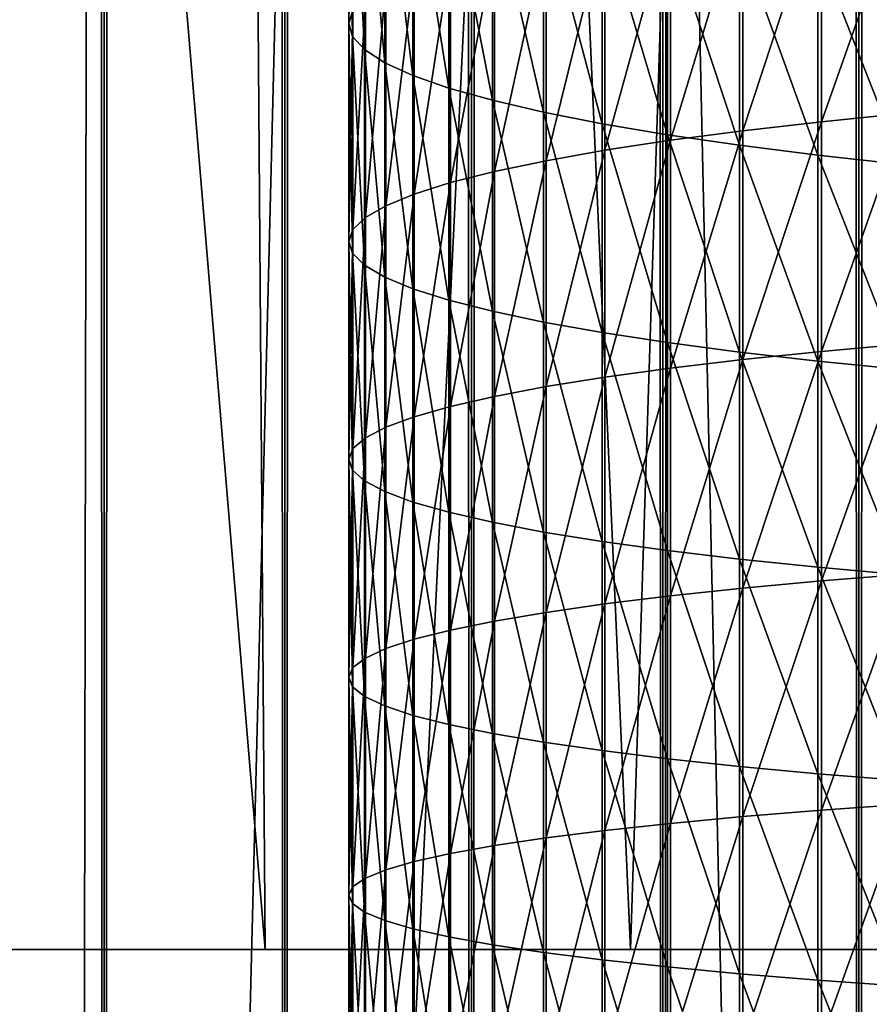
# Model space of a CAD drawing. Header units: millimetres. Extents: x -46 to 46, y -9 to 3208.
# Tile 262 of 401: x -4.16 to -2.46, y 25.66 to 27.63. Entities that reach past the tile are written whole.
import ezdxf

# ---------------------------------------------------------------- set-up
doc = ezdxf.new("R2010")
doc.units = ezdxf.units.MM
doc.header["$LTSCALE"] = 65.185185
for name, color, linetype in [('18', 7, 'CONTINUOUS'), ('28', 7, 'CONTINUOUS'), ('30', 7, 'CONTINUOUS'), ('31', 7, 'CONTINUOUS'), ('32', 7, 'CONTINUOUS'), ('33', 7, 'CONTINUOUS')]:
    doc.layers.add(name, color=color, linetype=linetype)

msp = doc.modelspace()

# ---------------------------------------------------------------- linework, layer by layer
at = {"layer": '18', "color": 7, "linetype": 'CONTINUOUS'}
for points in [[(-4.34, 11.3, 64.1167), (-3.9902, 11.3, 64.3504), (-4.34, 1111.3, 64.1167), (-4.34, 11.3, 64.1167)], [(-4.34, 1111.3, 64.1167), (-3.9902, 11.3, 64.3504), (-3.9902, 1111.3, 64.3504), (-4.34, 1111.3, 64.1167)], [(-3.9902, 11.3, 51.6496), (-4.34, 11.3, 51.8833), (-3.9902, 1111.3, 51.6496), (-3.9902, 11.3, 51.6496)], [(-3.9902, 1111.3, 51.6496), (-4.34, 11.3, 51.8833), (-4.34, 1111.3, 51.8833), (-3.9902, 1111.3, 51.6496)], [(-3.9902, 11.3, 64.3504), (-3.6279, 11.3, 64.5642), (-3.9902, 1111.3, 64.3504), (-3.9902, 11.3, 64.3504)], [(-3.9902, 1111.3, 64.3504), (-3.6279, 11.3, 64.5642), (-3.6279, 1111.3, 64.5642), (-3.9902, 1111.3, 64.3504)], [(-3.6279, 11.3, 51.4358), (-3.9902, 11.3, 51.6496), (-3.6279, 1111.3, 51.4358), (-3.6279, 11.3, 51.4358)], [(-3.6279, 1111.3, 51.4358), (-3.9902, 11.3, 51.6496), (-3.9902, 1111.3, 51.6496), (-3.6279, 1111.3, 51.4358)], [(-3.6279, 11.3, 64.5642), (-3.2541, 11.3, 64.7573), (-3.6279, 1111.3, 64.5642), (-3.6279, 11.3, 64.5642)], [(-3.6279, 1111.3, 64.5642), (-3.2541, 11.3, 64.7573), (-3.2541, 1111.3, 64.7573), (-3.6279, 1111.3, 64.5642)], [(-3.2541, 11.3, 51.2427), (-3.6279, 11.3, 51.4358), (-3.2541, 1111.3, 51.2427), (-3.2541, 11.3, 51.2427)], [(-3.2541, 1111.3, 51.2427), (-3.6279, 11.3, 51.4358), (-3.6279, 1111.3, 51.4358), (-3.2541, 1111.3, 51.2427)], [(-3.2541, 11.3, 64.7573), (-2.8701, 11.3, 64.9291), (-3.2541, 1111.3, 64.7573), (-3.2541, 11.3, 64.7573)], [(-3.2541, 1111.3, 64.7573), (-2.8701, 11.3, 64.9291), (-2.8701, 1111.3, 64.9291), (-3.2541, 1111.3, 64.7573)], [(-2.8701, 11.3, 51.0709), (-3.2541, 11.3, 51.2427), (-2.8701, 1111.3, 51.0709), (-2.8701, 11.3, 51.0709)], [(-2.8701, 1111.3, 51.0709), (-3.2541, 11.3, 51.2427), (-3.2541, 1111.3, 51.2427), (-2.8701, 1111.3, 51.0709)], [(-2.8701, 11.3, 64.9291), (-2.4771, 11.3, 65.0791), (-2.8701, 1111.3, 64.9291), (-2.8701, 11.3, 64.9291)], [(-2.8701, 1111.3, 64.9291), (-2.4771, 11.3, 65.0791), (-2.4771, 1111.3, 65.0791), (-2.8701, 1111.3, 64.9291)], [(-2.4771, 11.3, 50.9209), (-2.8701, 11.3, 51.0709), (-2.4771, 1111.3, 50.9209), (-2.4771, 11.3, 50.9209)], [(-2.4771, 1111.3, 50.9209), (-2.8701, 11.3, 51.0709), (-2.8701, 1111.3, 51.0709), (-2.4771, 1111.3, 50.9209)], [(-2.4771, 11.3, 65.0791), (-2.0763, 11.3, 65.2069), (-2.4771, 1111.3, 65.0791), (-2.4771, 11.3, 65.0791)], [(-2.4771, 1111.3, 65.0791), (-2.0763, 11.3, 65.2069), (-2.0763, 1111.3, 65.2069), (-2.4771, 1111.3, 65.0791)], [(-2.0763, 11.3, 50.7931), (-2.4771, 11.3, 50.9209), (-2.0763, 1111.3, 50.7931), (-2.0763, 11.3, 50.7931)], [(-2.0763, 1111.3, 50.7931), (-2.4771, 11.3, 50.9209), (-2.4771, 1111.3, 50.9209), (-2.0763, 1111.3, 50.7931)]]:
    msp.add_3dface(points, dxfattribs=at)
at = {"layer": '28', "color": 7, "linetype": 'CONTINUOUS'}
for points in [[(-3.5, 28.0607, 57.8724), (-3.5, 27.6241, 57.9232), (-3.4915, 28.0895, 58.1098), (-3.5, 28.0607, 57.8724)], [(-3.4915, 28.0895, 58.1098), (-3.5, 27.6241, 57.9232), (-3.4915, 27.6505, 58.1608), (-3.4915, 28.0895, 58.1098)], [(-3.4922, 28.0318, 57.6351), (-3.4922, 27.5977, 57.6855), (-3.5, 28.0607, 57.8724), (-3.4922, 28.0318, 57.6351)], [(-3.5, 28.0607, 57.8724), (-3.4922, 27.5977, 57.6855), (-3.5, 27.6241, 57.9232), (-3.5, 28.0607, 57.8724)], [(-3.4681, 28.0031, 57.3988), (-3.468, 27.5715, 57.449), (-3.4922, 28.0318, 57.6351), (-3.4681, 28.0031, 57.3988)], [(-3.4922, 28.0318, 57.6351), (-3.468, 27.5715, 57.449), (-3.4922, 27.5977, 57.6855), (-3.4922, 28.0318, 57.6351)], [(-3.4277, 27.9747, 57.1647), (-3.4277, 27.5454, 57.2146), (-3.4681, 28.0031, 57.3988), (-3.4277, 27.9747, 57.1647)], [(-3.4681, 28.0031, 57.3988), (-3.4277, 27.5454, 57.2146), (-3.468, 27.5715, 57.449), (-3.4681, 28.0031, 57.3988)], [(-3.3714, 27.9467, 56.9339), (-3.3714, 27.5198, 56.9835), (-3.4277, 27.9747, 57.1647), (-3.3714, 27.9467, 56.9339)], [(-3.4277, 27.9747, 57.1647), (-3.3714, 27.5198, 56.9835), (-3.4277, 27.5454, 57.2146), (-3.4277, 27.9747, 57.1647)], [(-3.2993, 27.9192, 56.7075), (-3.2993, 27.4946, 56.7568), (-3.3714, 27.9467, 56.9339), (-3.2993, 27.9192, 56.7075)], [(-3.3714, 27.9467, 56.9339), (-3.2993, 27.4946, 56.7568), (-3.3714, 27.5198, 56.9835), (-3.3714, 27.9467, 56.9339)], [(-3.2118, 27.8923, 56.4865), (-3.2118, 27.47, 56.5356), (-3.2993, 27.9192, 56.7075), (-3.2118, 27.8923, 56.4865)], [(-3.2993, 27.9192, 56.7075), (-3.2118, 27.47, 56.5356), (-3.2993, 27.4946, 56.7568), (-3.2993, 27.9192, 56.7075)], [(-3.1093, 27.8662, 56.2719), (-3.1092, 27.4462, 56.3207), (-3.2118, 27.8923, 56.4865), (-3.1093, 27.8662, 56.2719)], [(-3.2118, 27.8923, 56.4865), (-3.1092, 27.4462, 56.3207), (-3.2118, 27.47, 56.5356), (-3.2118, 27.8923, 56.4865)], [(-2.5525, 27.8878, 60.298), (-2.5525, 27.4271, 60.3468), (-2.383, 27.9064, 60.4658), (-2.5525, 27.8878, 60.298)], [(-2.383, 27.9064, 60.4658), (-2.5525, 27.4271, 60.3468), (-2.383, 27.444, 60.5147), (-2.383, 27.9064, 60.4658)], [(-2.7102, 27.8679, 60.1192), (-2.7102, 27.409, 60.1678), (-2.5525, 27.8878, 60.298), (-2.7102, 27.8679, 60.1192)], [(-2.5525, 27.8878, 60.298), (-2.7102, 27.409, 60.1678), (-2.5525, 27.4271, 60.3468), (-2.5525, 27.8878, 60.298)], [(-2.9922, 27.8411, 56.0648), (-2.9922, 27.4232, 56.1134), (-3.1093, 27.8662, 56.2719), (-2.9922, 27.8411, 56.0648)], [(-3.1093, 27.8662, 56.2719), (-2.9922, 27.4232, 56.1134), (-3.1092, 27.4462, 56.3207), (-3.1093, 27.8662, 56.2719)], [(-2.8551, 27.8469, 59.93), (-2.8551, 27.3899, 59.9784), (-2.7102, 27.8679, 60.1192), (-2.8551, 27.8469, 59.93)], [(-2.7102, 27.8679, 60.1192), (-2.8551, 27.3899, 59.9784), (-2.7102, 27.409, 60.1678), (-2.7102, 27.8679, 60.1192)], [(-2.8612, 27.8169, 55.8661), (-2.8612, 27.4011, 55.9144), (-2.9922, 27.8411, 56.0648), (-2.8612, 27.8169, 55.8661)], [(-2.9922, 27.8411, 56.0648), (-2.8612, 27.4011, 55.9144), (-2.9922, 27.4232, 56.1134), (-2.9922, 27.8411, 56.0648)], [(-2.9867, 27.8249, 59.7315), (-2.9867, 27.3699, 59.7797), (-2.8551, 27.8469, 59.93), (-2.9867, 27.8249, 59.7315)], [(-2.8551, 27.8469, 59.93), (-2.9867, 27.3699, 59.7797), (-2.8551, 27.3899, 59.9784), (-2.8551, 27.8469, 59.93)], [(-3.1044, 27.8019, 59.5245), (-3.1044, 27.349, 59.5724), (-2.9867, 27.8249, 59.7315), (-3.1044, 27.8019, 59.5245)], [(-2.9867, 27.8249, 59.7315), (-3.1044, 27.349, 59.5724), (-2.9867, 27.3699, 59.7797), (-2.9867, 27.8249, 59.7315)], [(-2.7168, 27.7939, 55.6767), (-2.7168, 27.38, 55.7248), (-2.8612, 27.8169, 55.8661), (-2.7168, 27.7939, 55.6767)], [(-2.8612, 27.8169, 55.8661), (-2.7168, 27.38, 55.7248), (-2.8612, 27.4011, 55.9144), (-2.8612, 27.8169, 55.8661)], [(-3.2076, 27.7781, 59.3099), (-3.2076, 27.3274, 59.3577), (-3.1044, 27.8019, 59.5245), (-3.2076, 27.7781, 59.3099)], [(-3.1044, 27.8019, 59.5245), (-3.2076, 27.3274, 59.3577), (-3.1044, 27.349, 59.5724), (-3.1044, 27.8019, 59.5245)], [(-2.5597, 27.7722, 55.4976), (-2.5597, 27.3601, 55.5455), (-2.7168, 27.7939, 55.6767), (-2.5597, 27.7722, 55.4976)], [(-2.7168, 27.7939, 55.6767), (-2.5597, 27.3601, 55.5455), (-2.7168, 27.38, 55.7248), (-2.7168, 27.7939, 55.6767)], [(-3.2957, 27.7535, 59.0889), (-3.2957, 27.3051, 59.1364), (-3.2076, 27.7781, 59.3099), (-3.2957, 27.7535, 59.0889)], [(-3.2076, 27.7781, 59.3099), (-3.2957, 27.3051, 59.1364), (-3.2076, 27.3274, 59.3577), (-3.2076, 27.7781, 59.3099)], [(-2.3907, 27.7517, 55.3296), (-2.3907, 27.3414, 55.3773), (-2.5597, 27.7722, 55.4976), (-2.3907, 27.7517, 55.3296)], [(-2.5597, 27.7722, 55.4976), (-2.3907, 27.3414, 55.3773), (-2.5597, 27.3601, 55.5455), (-2.5597, 27.7722, 55.4976)], [(-3.3685, 27.7284, 58.8624), (-3.3685, 27.2822, 58.9097), (-3.2957, 27.7535, 59.0889), (-3.3685, 27.7284, 58.8624)], [(-3.2957, 27.7535, 59.0889), (-3.3685, 27.2822, 58.9097), (-3.2957, 27.3051, 59.1364), (-3.2957, 27.7535, 59.0889)], [(-3.4256, 27.7028, 58.6315), (-3.4256, 27.2589, 58.6785), (-3.3685, 27.7284, 58.8624), (-3.4256, 27.7028, 58.6315)], [(-3.3685, 27.7284, 58.8624), (-3.4256, 27.2589, 58.6785), (-3.3685, 27.2822, 58.9097), (-3.3685, 27.7284, 58.8624)], [(-3.4666, 27.6767, 58.3973), (-3.4666, 27.2353, 58.444), (-3.4256, 27.7028, 58.6315), (-3.4666, 27.6767, 58.3973)], [(-3.4256, 27.7028, 58.6315), (-3.4666, 27.2353, 58.444), (-3.4256, 27.2589, 58.6785), (-3.4256, 27.7028, 58.6315)], [(-3.4915, 27.6505, 58.1608), (-3.4915, 27.2114, 58.2073), (-3.4666, 27.6767, 58.3973), (-3.4915, 27.6505, 58.1608)], [(-3.4666, 27.6767, 58.3973), (-3.4915, 27.2114, 58.2073), (-3.4666, 27.2353, 58.444), (-3.4666, 27.6767, 58.3973)], [(-3.5, 27.6241, 57.9232), (-3.5, 27.1874, 57.9694), (-3.4915, 27.6505, 58.1608), (-3.5, 27.6241, 57.9232)], [(-3.4915, 27.6505, 58.1608), (-3.5, 27.1874, 57.9694), (-3.4915, 27.2114, 58.2073), (-3.4915, 27.6505, 58.1608)], [(-3.4922, 27.5977, 57.6855), (-3.4922, 27.1635, 57.7315), (-3.5, 27.6241, 57.9232), (-3.4922, 27.5977, 57.6855)], [(-3.5, 27.6241, 57.9232), (-3.4922, 27.1635, 57.7315), (-3.5, 27.1874, 57.9694), (-3.5, 27.6241, 57.9232)], [(-3.468, 27.5715, 57.449), (-3.468, 27.1396, 57.4947), (-3.4922, 27.5977, 57.6855), (-3.468, 27.5715, 57.449)], [(-3.4922, 27.5977, 57.6855), (-3.468, 27.1396, 57.4947), (-3.4922, 27.1635, 57.7315), (-3.4922, 27.5977, 57.6855)], [(-3.4277, 27.5454, 57.2146), (-3.4277, 27.1159, 57.2601), (-3.468, 27.5715, 57.449), (-3.4277, 27.5454, 57.2146)], [(-3.468, 27.5715, 57.449), (-3.4277, 27.1159, 57.2601), (-3.468, 27.1396, 57.4947), (-3.468, 27.5715, 57.449)], [(-3.3714, 27.5198, 56.9835), (-3.3714, 27.0926, 57.0288), (-3.4277, 27.5454, 57.2146), (-3.3714, 27.5198, 56.9835)], [(-3.4277, 27.5454, 57.2146), (-3.3714, 27.0926, 57.0288), (-3.4277, 27.1159, 57.2601), (-3.4277, 27.5454, 57.2146)], [(-3.2993, 27.4946, 56.7568), (-3.2993, 27.0698, 56.8018), (-3.3714, 27.5198, 56.9835), (-3.2993, 27.4946, 56.7568)], [(-3.3714, 27.5198, 56.9835), (-3.2993, 27.0698, 56.8018), (-3.3714, 27.0926, 57.0288), (-3.3714, 27.5198, 56.9835)], [(-3.2118, 27.47, 56.5356), (-3.2118, 27.0474, 56.5803), (-3.2993, 27.4946, 56.7568), (-3.2118, 27.47, 56.5356)], [(-3.2993, 27.4946, 56.7568), (-3.2118, 27.0474, 56.5803), (-3.2993, 27.0698, 56.8018), (-3.2993, 27.4946, 56.7568)], [(-3.1092, 27.4462, 56.3207), (-3.1092, 27.0258, 56.3652), (-3.2118, 27.47, 56.5356), (-3.1092, 27.4462, 56.3207)], [(-3.2118, 27.47, 56.5356), (-3.1092, 27.0258, 56.3652), (-3.2118, 27.0474, 56.5803), (-3.2118, 27.47, 56.5356)], [(-2.9922, 27.4232, 56.1134), (-2.9922, 27.0048, 56.1577), (-3.1092, 27.4462, 56.3207), (-2.9922, 27.4232, 56.1134)], [(-3.1092, 27.4462, 56.3207), (-2.9922, 27.0048, 56.1577), (-3.1092, 27.0258, 56.3652), (-3.1092, 27.4462, 56.3207)], [(-2.5525, 27.4271, 60.3468), (-2.5525, 26.9668, 60.3909), (-2.383, 27.444, 60.5147), (-2.5525, 27.4271, 60.3468)], [(-2.383, 27.444, 60.5147), (-2.5525, 26.9668, 60.3909), (-2.383, 26.982, 60.559), (-2.383, 27.444, 60.5147)], [(-2.8612, 27.4011, 55.9144), (-2.8612, 26.9848, 55.9585), (-2.9922, 27.4232, 56.1134), (-2.8612, 27.4011, 55.9144)], [(-2.9922, 27.4232, 56.1134), (-2.8612, 26.9848, 55.9585), (-2.9922, 27.0048, 56.1577), (-2.9922, 27.4232, 56.1134)], [(-2.7102, 27.409, 60.1678), (-2.7102, 26.9505, 60.2117), (-2.5525, 27.4271, 60.3468), (-2.7102, 27.409, 60.1678)], [(-2.5525, 27.4271, 60.3468), (-2.7102, 26.9505, 60.2117), (-2.5525, 26.9668, 60.3909), (-2.5525, 27.4271, 60.3468)], [(-2.7168, 27.38, 55.7248), (-2.7168, 26.9656, 55.7687), (-2.8612, 27.4011, 55.9144), (-2.7168, 27.38, 55.7248)], [(-2.8612, 27.4011, 55.9144), (-2.7168, 26.9656, 55.7687), (-2.8612, 26.9848, 55.9585), (-2.8612, 27.4011, 55.9144)], [(-2.8551, 27.3899, 59.9784), (-2.8551, 26.9333, 60.0221), (-2.7102, 27.409, 60.1678), (-2.8551, 27.3899, 59.9784)], [(-2.7102, 27.409, 60.1678), (-2.8551, 26.9333, 60.0221), (-2.7102, 26.9505, 60.2117), (-2.7102, 27.409, 60.1678)], [(-2.9867, 27.3699, 59.7797), (-2.9867, 26.9153, 59.8232), (-2.8551, 27.3899, 59.9784), (-2.9867, 27.3699, 59.7797)], [(-2.8551, 27.3899, 59.9784), (-2.9867, 26.9153, 59.8232), (-2.8551, 26.9333, 60.0221), (-2.8551, 27.3899, 59.9784)], [(-2.5597, 27.3601, 55.5455), (-2.5597, 26.9475, 55.5892), (-2.7168, 27.38, 55.7248), (-2.5597, 27.3601, 55.5455)], [(-2.7168, 27.38, 55.7248), (-2.5597, 26.9475, 55.5892), (-2.7168, 26.9656, 55.7687), (-2.7168, 27.38, 55.7248)], [(-3.1044, 27.349, 59.5724), (-3.1044, 26.8964, 59.6158), (-2.9867, 27.3699, 59.7797), (-3.1044, 27.349, 59.5724)], [(-2.9867, 27.3699, 59.7797), (-3.1044, 26.8964, 59.6158), (-2.9867, 26.9153, 59.8232), (-2.9867, 27.3699, 59.7797)], [(-2.3907, 27.3414, 55.3773), (-2.3907, 26.9306, 55.4208), (-2.5597, 27.3601, 55.5455), (-2.3907, 27.3414, 55.3773)], [(-2.5597, 27.3601, 55.5455), (-2.3907, 26.9306, 55.4208), (-2.5597, 26.9475, 55.5892), (-2.5597, 27.3601, 55.5455)], [(-3.2076, 27.3274, 59.3577), (-3.2076, 26.8769, 59.4008), (-3.1044, 27.349, 59.5724), (-3.2076, 27.3274, 59.3577)], [(-3.1044, 27.349, 59.5724), (-3.2076, 26.8769, 59.4008), (-3.1044, 26.8964, 59.6158), (-3.1044, 27.349, 59.5724)], [(-3.2957, 27.3051, 59.1364), (-3.2957, 26.8568, 59.1793), (-3.2076, 27.3274, 59.3577), (-3.2957, 27.3051, 59.1364)], [(-3.2076, 27.3274, 59.3577), (-3.2957, 26.8568, 59.1793), (-3.2076, 26.8769, 59.4008), (-3.2076, 27.3274, 59.3577)], [(-3.3685, 27.2822, 58.9097), (-3.3685, 26.8362, 58.9524), (-3.2957, 27.3051, 59.1364), (-3.3685, 27.2822, 58.9097)], [(-3.2957, 27.3051, 59.1364), (-3.3685, 26.8362, 58.9524), (-3.2957, 26.8568, 59.1793), (-3.2957, 27.3051, 59.1364)], [(-3.4256, 27.2589, 58.6785), (-3.4256, 26.8152, 58.721), (-3.3685, 27.2822, 58.9097), (-3.4256, 27.2589, 58.6785)], [(-3.3685, 27.2822, 58.9097), (-3.4256, 26.8152, 58.721), (-3.3685, 26.8362, 58.9524), (-3.3685, 27.2822, 58.9097)], [(-3.4666, 27.2353, 58.444), (-3.4666, 26.7939, 58.4863), (-3.4256, 27.2589, 58.6785), (-3.4666, 27.2353, 58.444)], [(-3.4256, 27.2589, 58.6785), (-3.4666, 26.7939, 58.4863), (-3.4256, 26.8152, 58.721), (-3.4256, 27.2589, 58.6785)], [(-3.4915, 27.2114, 58.2073), (-3.4915, 26.7724, 58.2493), (-3.4666, 27.2353, 58.444), (-3.4915, 27.2114, 58.2073)], [(-3.4666, 27.2353, 58.444), (-3.4915, 26.7724, 58.2493), (-3.4666, 26.7939, 58.4863), (-3.4666, 27.2353, 58.444)], [(-3.5, 27.1874, 57.9694), (-3.5, 26.7508, 58.0112), (-3.4915, 27.2114, 58.2073), (-3.5, 27.1874, 57.9694)], [(-3.4915, 27.2114, 58.2073), (-3.5, 26.7508, 58.0112), (-3.4915, 26.7724, 58.2493), (-3.4915, 27.2114, 58.2073)], [(-3.4922, 27.1635, 57.7315), (-3.4922, 26.7292, 57.7731), (-3.5, 27.1874, 57.9694), (-3.4922, 27.1635, 57.7315)], [(-3.5, 27.1874, 57.9694), (-3.4922, 26.7292, 57.7731), (-3.5, 26.7508, 58.0112), (-3.5, 27.1874, 57.9694)], [(-3.468, 27.1396, 57.4947), (-3.468, 26.7076, 57.5361), (-3.4922, 27.1635, 57.7315), (-3.468, 27.1396, 57.4947)], [(-3.4922, 27.1635, 57.7315), (-3.468, 26.7076, 57.5361), (-3.4922, 26.7292, 57.7731), (-3.4922, 27.1635, 57.7315)], [(-3.4277, 27.1159, 57.2601), (-3.4277, 26.6863, 57.3012), (-3.468, 27.1396, 57.4947), (-3.4277, 27.1159, 57.2601)], [(-3.468, 27.1396, 57.4947), (-3.4277, 26.6863, 57.3012), (-3.468, 26.7076, 57.5361), (-3.468, 27.1396, 57.4947)], [(-3.3714, 27.0926, 57.0288), (-3.3714, 26.6653, 57.0697), (-3.4277, 27.1159, 57.2601), (-3.3714, 27.0926, 57.0288)], [(-3.4277, 27.1159, 57.2601), (-3.3714, 26.6653, 57.0697), (-3.4277, 26.6863, 57.3012), (-3.4277, 27.1159, 57.2601)], [(-3.2993, 27.0698, 56.8018), (-3.2993, 26.6447, 56.8425), (-3.3714, 27.0926, 57.0288), (-3.2993, 27.0698, 56.8018)], [(-3.3714, 27.0926, 57.0288), (-3.2993, 26.6447, 56.8425), (-3.3714, 26.6653, 57.0697), (-3.3714, 27.0926, 57.0288)], [(-3.2118, 27.0474, 56.5803), (-3.2118, 26.6246, 56.6208), (-3.2993, 27.0698, 56.8018), (-3.2118, 27.0474, 56.5803)], [(-3.2993, 27.0698, 56.8018), (-3.2118, 26.6246, 56.6208), (-3.2993, 26.6447, 56.8425), (-3.2993, 27.0698, 56.8018)], [(-3.1092, 27.0258, 56.3652), (-3.1092, 26.605, 56.4055), (-3.2118, 27.0474, 56.5803), (-3.1092, 27.0258, 56.3652)], [(-3.2118, 27.0474, 56.5803), (-3.1092, 26.605, 56.4055), (-3.2118, 26.6246, 56.6208), (-3.2118, 27.0474, 56.5803)], [(-2.9922, 27.0048, 56.1577), (-2.9922, 26.5862, 56.1977), (-3.1092, 27.0258, 56.3652), (-2.9922, 27.0048, 56.1577)], [(-3.1092, 27.0258, 56.3652), (-2.9922, 26.5862, 56.1977), (-3.1092, 26.605, 56.4055), (-3.1092, 27.0258, 56.3652)], [(-2.8612, 26.9848, 55.9585), (-2.8612, 26.5681, 55.9984), (-2.9922, 27.0048, 56.1577), (-2.8612, 26.9848, 55.9585)], [(-2.9922, 27.0048, 56.1577), (-2.8612, 26.5681, 55.9984), (-2.9922, 26.5862, 56.1977), (-2.9922, 27.0048, 56.1577)], [(-2.7168, 26.9656, 55.7687), (-2.7168, 26.5508, 55.8085), (-2.8612, 26.9848, 55.9585), (-2.7168, 26.9656, 55.7687)], [(-2.8612, 26.9848, 55.9585), (-2.7168, 26.5508, 55.8085), (-2.8612, 26.5681, 55.9984), (-2.8612, 26.9848, 55.9585)], [(-2.5597, 26.9475, 55.5892), (-2.5597, 26.5345, 55.6288), (-2.7168, 26.9656, 55.7687), (-2.5597, 26.9475, 55.5892)], [(-2.7168, 26.9656, 55.7687), (-2.5597, 26.5345, 55.6288), (-2.7168, 26.5508, 55.8085), (-2.7168, 26.9656, 55.7687)], [(-2.7102, 26.9505, 60.2117), (-2.7102, 26.4925, 60.251), (-2.5525, 26.9668, 60.3909), (-2.7102, 26.9505, 60.2117)], [(-2.5525, 26.9668, 60.3909), (-2.7102, 26.4925, 60.251), (-2.5525, 26.5071, 60.4304), (-2.5525, 26.9668, 60.3909)], [(-2.5525, 26.9668, 60.3909), (-2.5525, 26.5071, 60.4304), (-2.383, 26.982, 60.559), (-2.5525, 26.9668, 60.3909)], [(-2.383, 26.982, 60.559), (-2.5525, 26.5071, 60.4304), (-2.383, 26.5207, 60.5986), (-2.383, 26.982, 60.559)], [(-2.8551, 26.9333, 60.0221), (-2.8551, 26.4772, 60.0613), (-2.7102, 26.9505, 60.2117), (-2.8551, 26.9333, 60.0221)], [(-2.7102, 26.9505, 60.2117), (-2.8551, 26.4772, 60.0613), (-2.7102, 26.4925, 60.251), (-2.7102, 26.9505, 60.2117)], [(-2.3907, 26.9306, 55.4208), (-2.3907, 26.5192, 55.4602), (-2.5597, 26.9475, 55.5892), (-2.3907, 26.9306, 55.4208)], [(-2.5597, 26.9475, 55.5892), (-2.3907, 26.5192, 55.4602), (-2.5597, 26.5345, 55.6288), (-2.5597, 26.9475, 55.5892)], [(-2.9867, 26.9153, 59.8232), (-2.9867, 26.4611, 59.8622), (-2.8551, 26.9333, 60.0221), (-2.9867, 26.9153, 59.8232)], [(-2.8551, 26.9333, 60.0221), (-2.9867, 26.4611, 59.8622), (-2.8551, 26.4772, 60.0613), (-2.8551, 26.9333, 60.0221)], [(-3.1044, 26.8964, 59.6158), (-3.1044, 26.4442, 59.6546), (-2.9867, 26.9153, 59.8232), (-3.1044, 26.8964, 59.6158)], [(-2.9867, 26.9153, 59.8232), (-3.1044, 26.4442, 59.6546), (-2.9867, 26.4611, 59.8622), (-2.9867, 26.9153, 59.8232)], [(-3.2076, 26.8769, 59.4008), (-3.2076, 26.4268, 59.4394), (-3.1044, 26.8964, 59.6158), (-3.2076, 26.8769, 59.4008)], [(-3.1044, 26.8964, 59.6158), (-3.2076, 26.4268, 59.4394), (-3.1044, 26.4442, 59.6546), (-3.1044, 26.8964, 59.6158)], [(-3.2957, 26.8568, 59.1793), (-3.2957, 26.4089, 59.2178), (-3.2076, 26.8769, 59.4008), (-3.2957, 26.8568, 59.1793)], [(-3.2076, 26.8769, 59.4008), (-3.2957, 26.4089, 59.2178), (-3.2076, 26.4268, 59.4394), (-3.2076, 26.8769, 59.4008)], [(-3.3685, 26.8362, 58.9524), (-3.3685, 26.3905, 58.9906), (-3.2957, 26.8568, 59.1793), (-3.3685, 26.8362, 58.9524)], [(-3.2957, 26.8568, 59.1793), (-3.3685, 26.3905, 58.9906), (-3.2957, 26.4089, 59.2178), (-3.2957, 26.8568, 59.1793)], [(-3.4256, 26.8152, 58.721), (-3.4256, 26.3717, 58.7591), (-3.3685, 26.8362, 58.9524), (-3.4256, 26.8152, 58.721)], [(-3.3685, 26.8362, 58.9524), (-3.4256, 26.3717, 58.7591), (-3.3685, 26.3905, 58.9906), (-3.3685, 26.8362, 58.9524)], [(-3.4666, 26.7939, 58.4863), (-3.4666, 26.3527, 58.5242), (-3.4256, 26.8152, 58.721), (-3.4666, 26.7939, 58.4863)], [(-3.4256, 26.8152, 58.721), (-3.4666, 26.3527, 58.5242), (-3.4256, 26.3717, 58.7591), (-3.4256, 26.8152, 58.721)], [(-3.4915, 26.7724, 58.2493), (-3.4915, 26.3335, 58.287), (-3.4666, 26.7939, 58.4863), (-3.4915, 26.7724, 58.2493)], [(-3.4666, 26.7939, 58.4863), (-3.4915, 26.3335, 58.287), (-3.4666, 26.3527, 58.5242), (-3.4666, 26.7939, 58.4863)], [(-3.5, 26.7508, 58.0112), (-3.5, 26.3142, 58.0487), (-3.4915, 26.7724, 58.2493), (-3.5, 26.7508, 58.0112)], [(-3.4915, 26.7724, 58.2493), (-3.5, 26.3142, 58.0487), (-3.4915, 26.3335, 58.287), (-3.4915, 26.7724, 58.2493)], [(-3.4922, 26.7292, 57.7731), (-3.4922, 26.2949, 57.8104), (-3.5, 26.7508, 58.0112), (-3.4922, 26.7292, 57.7731)], [(-3.5, 26.7508, 58.0112), (-3.4922, 26.2949, 57.8104), (-3.5, 26.3142, 58.0487), (-3.5, 26.7508, 58.0112)], [(-3.468, 26.7076, 57.5361), (-3.468, 26.2757, 57.5732), (-3.4922, 26.7292, 57.7731), (-3.468, 26.7076, 57.5361)], [(-3.4922, 26.7292, 57.7731), (-3.468, 26.2757, 57.5732), (-3.4922, 26.2949, 57.8104), (-3.4922, 26.7292, 57.7731)], [(-3.4277, 26.6863, 57.3012), (-3.4277, 26.2567, 57.3381), (-3.468, 26.7076, 57.5361), (-3.4277, 26.6863, 57.3012)], [(-3.468, 26.7076, 57.5361), (-3.4277, 26.2567, 57.3381), (-3.468, 26.2757, 57.5732), (-3.468, 26.7076, 57.5361)], [(-3.3714, 26.6653, 57.0697), (-3.3714, 26.2379, 57.1064), (-3.4277, 26.6863, 57.3012), (-3.3714, 26.6653, 57.0697)], [(-3.4277, 26.6863, 57.3012), (-3.3714, 26.2379, 57.1064), (-3.4277, 26.2567, 57.3381), (-3.4277, 26.6863, 57.3012)], [(-3.2993, 26.6447, 56.8425), (-3.2993, 26.2195, 56.879), (-3.3714, 26.6653, 57.0697), (-3.2993, 26.6447, 56.8425)], [(-3.3714, 26.6653, 57.0697), (-3.2993, 26.2195, 56.879), (-3.3714, 26.2379, 57.1064), (-3.3714, 26.6653, 57.0697)], [(-3.2118, 26.6246, 56.6208), (-3.2118, 26.2015, 56.6571), (-3.2993, 26.6447, 56.8425), (-3.2118, 26.6246, 56.6208)], [(-3.2993, 26.6447, 56.8425), (-3.2118, 26.2015, 56.6571), (-3.2993, 26.2195, 56.879), (-3.2993, 26.6447, 56.8425)], [(-3.1092, 26.605, 56.4055), (-3.1092, 26.1841, 56.4417), (-3.2118, 26.6246, 56.6208), (-3.1092, 26.605, 56.4055)], [(-3.2118, 26.6246, 56.6208), (-3.1092, 26.1841, 56.4417), (-3.2118, 26.2015, 56.6571), (-3.2118, 26.6246, 56.6208)], [(-2.9922, 26.5862, 56.1977), (-2.9922, 26.1672, 56.2337), (-3.1092, 26.605, 56.4055), (-2.9922, 26.5862, 56.1977)], [(-3.1092, 26.605, 56.4055), (-2.9922, 26.1672, 56.2337), (-3.1092, 26.1841, 56.4417), (-3.1092, 26.605, 56.4055)], [(-2.8612, 26.5681, 55.9984), (-2.8612, 26.1511, 56.0342), (-2.9922, 26.5862, 56.1977), (-2.8612, 26.5681, 55.9984)], [(-2.9922, 26.5862, 56.1977), (-2.8612, 26.1511, 56.0342), (-2.9922, 26.1672, 56.2337), (-2.9922, 26.5862, 56.1977)], [(-2.7168, 26.5508, 55.8085), (-2.7168, 26.1357, 55.8441), (-2.8612, 26.5681, 55.9984), (-2.7168, 26.5508, 55.8085)], [(-2.8612, 26.5681, 55.9984), (-2.7168, 26.1357, 55.8441), (-2.8612, 26.1511, 56.0342), (-2.8612, 26.5681, 55.9984)], [(-2.5597, 26.5345, 55.6288), (-2.5597, 26.1211, 55.6643), (-2.7168, 26.5508, 55.8085), (-2.5597, 26.5345, 55.6288)], [(-2.7168, 26.5508, 55.8085), (-2.5597, 26.1211, 55.6643), (-2.7168, 26.1357, 55.8441), (-2.7168, 26.5508, 55.8085)], [(-2.3907, 26.5192, 55.4602), (-2.3907, 26.1074, 55.4955), (-2.5597, 26.5345, 55.6288), (-2.3907, 26.5192, 55.4602)], [(-2.5597, 26.5345, 55.6288), (-2.3907, 26.1074, 55.4955), (-2.5597, 26.1211, 55.6643), (-2.5597, 26.5345, 55.6288)], [(-2.5525, 26.5071, 60.4304), (-2.5525, 26.048, 60.4653), (-2.383, 26.5207, 60.5986), (-2.5525, 26.5071, 60.4304)], [(-2.383, 26.5207, 60.5986), (-2.5525, 26.048, 60.4653), (-2.383, 26.06, 60.6337), (-2.383, 26.5207, 60.5986)], [(-2.8551, 26.4772, 60.0613), (-2.8551, 26.0216, 60.096), (-2.7102, 26.4925, 60.251), (-2.8551, 26.4772, 60.0613)], [(-2.7102, 26.4925, 60.251), (-2.8551, 26.0216, 60.096), (-2.7102, 26.0352, 60.2858), (-2.7102, 26.4925, 60.251)], [(-2.7102, 26.4925, 60.251), (-2.7102, 26.0352, 60.2858), (-2.5525, 26.5071, 60.4304), (-2.7102, 26.4925, 60.251)], [(-2.5525, 26.5071, 60.4304), (-2.7102, 26.0352, 60.2858), (-2.5525, 26.048, 60.4653), (-2.5525, 26.5071, 60.4304)], [(-2.9867, 26.4611, 59.8622), (-2.9867, 26.0074, 59.8967), (-2.8551, 26.4772, 60.0613), (-2.9867, 26.4611, 59.8622)], [(-2.8551, 26.4772, 60.0613), (-2.9867, 26.0074, 59.8967), (-2.8551, 26.0216, 60.096), (-2.8551, 26.4772, 60.0613)], [(-3.1044, 26.4442, 59.6546), (-3.1044, 25.9926, 59.689), (-2.9867, 26.4611, 59.8622), (-3.1044, 26.4442, 59.6546)], [(-2.9867, 26.4611, 59.8622), (-3.1044, 25.9926, 59.689), (-2.9867, 26.0074, 59.8967), (-2.9867, 26.4611, 59.8622)], [(-3.2076, 26.4268, 59.4394), (-3.2076, 25.9772, 59.4737), (-3.1044, 26.4442, 59.6546), (-3.2076, 26.4268, 59.4394)], [(-3.1044, 26.4442, 59.6546), (-3.2076, 25.9772, 59.4737), (-3.1044, 25.9926, 59.689), (-3.1044, 26.4442, 59.6546)], [(-3.2957, 26.4089, 59.2178), (-3.2957, 25.9613, 59.2519), (-3.2076, 26.4268, 59.4394), (-3.2957, 26.4089, 59.2178)], [(-3.2076, 26.4268, 59.4394), (-3.2957, 25.9613, 59.2519), (-3.2076, 25.9772, 59.4737), (-3.2076, 26.4268, 59.4394)], [(-3.3685, 26.3905, 58.9906), (-3.3685, 25.9451, 59.0246), (-3.2957, 26.4089, 59.2178), (-3.3685, 26.3905, 58.9906)], [(-3.2957, 26.4089, 59.2178), (-3.3685, 25.9451, 59.0246), (-3.2957, 25.9613, 59.2519), (-3.2957, 26.4089, 59.2178)], [(-3.4666, 26.3527, 58.5242), (-3.4666, 25.9118, 58.5578), (-3.4256, 26.3717, 58.7591), (-3.4666, 26.3527, 58.5242)], [(-3.4256, 26.3717, 58.7591), (-3.4666, 25.9118, 58.5578), (-3.4256, 25.9286, 58.7928), (-3.4256, 26.3717, 58.7591)], [(-3.4256, 26.3717, 58.7591), (-3.4256, 25.9286, 58.7928), (-3.3685, 26.3905, 58.9906), (-3.4256, 26.3717, 58.7591)], [(-3.3685, 26.3905, 58.9906), (-3.4256, 25.9286, 58.7928), (-3.3685, 25.9451, 59.0246), (-3.3685, 26.3905, 58.9906)], [(-3.4915, 26.3335, 58.287), (-3.4915, 25.8948, 58.3204), (-3.4666, 26.3527, 58.5242), (-3.4915, 26.3335, 58.287)], [(-3.4666, 26.3527, 58.5242), (-3.4915, 25.8948, 58.3204), (-3.4666, 25.9118, 58.5578), (-3.4666, 26.3527, 58.5242)], [(-3.5, 26.3142, 58.0487), (-3.5, 25.8778, 58.082), (-3.4915, 26.3335, 58.287), (-3.5, 26.3142, 58.0487)], [(-3.4915, 26.3335, 58.287), (-3.5, 25.8778, 58.082), (-3.4915, 25.8948, 58.3204), (-3.4915, 26.3335, 58.287)], [(-3.4922, 26.2949, 57.8104), (-3.4922, 25.8608, 57.8435), (-3.5, 26.3142, 58.0487), (-3.4922, 26.2949, 57.8104)], [(-3.5, 26.3142, 58.0487), (-3.4922, 25.8608, 57.8435), (-3.5, 25.8778, 58.082), (-3.5, 26.3142, 58.0487)], [(-3.468, 26.2757, 57.5732), (-3.468, 25.8438, 57.6061), (-3.4922, 26.2949, 57.8104), (-3.468, 26.2757, 57.5732)], [(-3.4922, 26.2949, 57.8104), (-3.468, 25.8438, 57.6061), (-3.4922, 25.8608, 57.8435), (-3.4922, 26.2949, 57.8104)], [(-3.4277, 26.2567, 57.3381), (-3.4277, 25.8271, 57.3709), (-3.468, 26.2757, 57.5732), (-3.4277, 26.2567, 57.3381)], [(-3.468, 26.2757, 57.5732), (-3.4277, 25.8271, 57.3709), (-3.468, 25.8438, 57.6061), (-3.468, 26.2757, 57.5732)], [(-3.3714, 26.2379, 57.1064), (-3.3714, 25.8105, 57.139), (-3.4277, 26.2567, 57.3381), (-3.3714, 26.2379, 57.1064)], [(-3.4277, 26.2567, 57.3381), (-3.3714, 25.8105, 57.139), (-3.4277, 25.8271, 57.3709), (-3.4277, 26.2567, 57.3381)], [(-3.2993, 26.2195, 56.879), (-3.2993, 25.7943, 56.9114), (-3.3714, 26.2379, 57.1064), (-3.2993, 26.2195, 56.879)], [(-3.3714, 26.2379, 57.1064), (-3.2993, 25.7943, 56.9114), (-3.3714, 25.8105, 57.139), (-3.3714, 26.2379, 57.1064)], [(-3.2118, 26.2015, 56.6571), (-3.2118, 25.7784, 56.6893), (-3.2993, 26.2195, 56.879), (-3.2118, 26.2015, 56.6571)], [(-3.2993, 26.2195, 56.879), (-3.2118, 25.7784, 56.6893), (-3.2993, 25.7943, 56.9114), (-3.2993, 26.2195, 56.879)], [(-3.1092, 26.1841, 56.4417), (-3.1092, 25.763, 56.4737), (-3.2118, 26.2015, 56.6571), (-3.1092, 26.1841, 56.4417)], [(-3.2118, 26.2015, 56.6571), (-3.1092, 25.763, 56.4737), (-3.2118, 25.7784, 56.6893), (-3.2118, 26.2015, 56.6571)], [(-2.9922, 26.1672, 56.2337), (-2.9922, 25.7481, 56.2656), (-3.1092, 26.1841, 56.4417), (-2.9922, 26.1672, 56.2337)], [(-3.1092, 26.1841, 56.4417), (-2.9922, 25.7481, 56.2656), (-3.1092, 25.763, 56.4737), (-3.1092, 26.1841, 56.4417)], [(-2.8612, 26.1511, 56.0342), (-2.8612, 25.7339, 56.066), (-2.9922, 26.1672, 56.2337), (-2.8612, 26.1511, 56.0342)], [(-2.9922, 26.1672, 56.2337), (-2.8612, 25.7339, 56.066), (-2.9922, 25.7481, 56.2656), (-2.9922, 26.1672, 56.2337)], [(-2.7168, 26.1357, 55.8441), (-2.7168, 25.7203, 55.8757), (-2.8612, 26.1511, 56.0342), (-2.7168, 26.1357, 55.8441)], [(-2.8612, 26.1511, 56.0342), (-2.7168, 25.7203, 55.8757), (-2.8612, 25.7339, 56.066), (-2.8612, 26.1511, 56.0342)], [(-2.5597, 26.1211, 55.6643), (-2.5597, 25.7075, 55.6958), (-2.7168, 26.1357, 55.8441), (-2.5597, 26.1211, 55.6643)], [(-2.7168, 26.1357, 55.8441), (-2.5597, 25.7075, 55.6958), (-2.7168, 25.7203, 55.8757), (-2.7168, 26.1357, 55.8441)], [(-2.3907, 26.1074, 55.4955), (-2.3907, 25.6954, 55.5269), (-2.5597, 26.1211, 55.6643), (-2.3907, 26.1074, 55.4955)], [(-2.5597, 26.1211, 55.6643), (-2.3907, 25.6954, 55.5269), (-2.5597, 25.7075, 55.6958), (-2.5597, 26.1211, 55.6643)], [(-2.5525, 26.048, 60.4653), (-2.5525, 25.5896, 60.4959), (-2.383, 26.06, 60.6337), (-2.5525, 26.048, 60.4653)], [(-2.383, 26.06, 60.6337), (-2.5525, 25.5896, 60.4959), (-2.383, 25.6001, 60.6643), (-2.383, 26.06, 60.6337)], [(-2.7102, 26.0352, 60.2858), (-2.7102, 25.5785, 60.3163), (-2.5525, 26.048, 60.4653), (-2.7102, 26.0352, 60.2858)], [(-2.5525, 26.048, 60.4653), (-2.7102, 25.5785, 60.3163), (-2.5525, 25.5896, 60.4959), (-2.5525, 26.048, 60.4653)], [(-2.9867, 26.0074, 59.8967), (-2.9867, 25.5543, 59.927), (-2.8551, 26.0216, 60.096), (-2.9867, 26.0074, 59.8967)], [(-2.8551, 26.0216, 60.096), (-2.9867, 25.5543, 59.927), (-2.8551, 25.5667, 60.1263), (-2.8551, 26.0216, 60.096)], [(-2.8551, 26.0216, 60.096), (-2.8551, 25.5667, 60.1263), (-2.7102, 26.0352, 60.2858), (-2.8551, 26.0216, 60.096)], [(-2.7102, 26.0352, 60.2858), (-2.8551, 25.5667, 60.1263), (-2.7102, 25.5785, 60.3163), (-2.7102, 26.0352, 60.2858)], [(-3.1044, 25.9926, 59.689), (-3.1044, 25.5414, 59.7191), (-2.9867, 26.0074, 59.8967), (-3.1044, 25.9926, 59.689)], [(-2.9867, 26.0074, 59.8967), (-3.1044, 25.5414, 59.7191), (-2.9867, 25.5543, 59.927), (-2.9867, 26.0074, 59.8967)], [(-3.2957, 25.9613, 59.2519), (-3.2957, 25.5143, 59.2817), (-3.2076, 25.9772, 59.4737), (-3.2957, 25.9613, 59.2519)], [(-3.2076, 25.9772, 59.4737), (-3.2957, 25.5143, 59.2817), (-3.2076, 25.5281, 59.5036), (-3.2076, 25.9772, 59.4737)], [(-3.2076, 25.9772, 59.4737), (-3.2076, 25.5281, 59.5036), (-3.1044, 25.9926, 59.689), (-3.2076, 25.9772, 59.4737)], [(-3.1044, 25.9926, 59.689), (-3.2076, 25.5281, 59.5036), (-3.1044, 25.5414, 59.7191), (-3.1044, 25.9926, 59.689)], [(-3.3685, 25.9451, 59.0246), (-3.3685, 25.5002, 59.0542), (-3.2957, 25.9613, 59.2519), (-3.3685, 25.9451, 59.0246)], [(-3.2957, 25.9613, 59.2519), (-3.3685, 25.5002, 59.0542), (-3.2957, 25.5143, 59.2817), (-3.2957, 25.9613, 59.2519)], [(-3.4256, 25.9286, 58.7928), (-3.4256, 25.4858, 58.8224), (-3.3685, 25.9451, 59.0246), (-3.4256, 25.9286, 58.7928)], [(-3.3685, 25.9451, 59.0246), (-3.4256, 25.4858, 58.8224), (-3.3685, 25.5002, 59.0542), (-3.3685, 25.9451, 59.0246)], [(-3.4666, 25.9118, 58.5578), (-3.4666, 25.4712, 58.5871), (-3.4256, 25.9286, 58.7928), (-3.4666, 25.9118, 58.5578)], [(-3.4256, 25.9286, 58.7928), (-3.4666, 25.4712, 58.5871), (-3.4256, 25.4858, 58.8224), (-3.4256, 25.9286, 58.7928)], [(-3.4915, 25.8948, 58.3204), (-3.4915, 25.4565, 58.3497), (-3.4666, 25.9118, 58.5578), (-3.4915, 25.8948, 58.3204)], [(-3.4666, 25.9118, 58.5578), (-3.4915, 25.4565, 58.3497), (-3.4666, 25.4712, 58.5871), (-3.4666, 25.9118, 58.5578)], [(-3.5, 25.8778, 58.082), (-3.5, 25.4417, 58.111), (-3.4915, 25.8948, 58.3204), (-3.5, 25.8778, 58.082)], [(-3.4915, 25.8948, 58.3204), (-3.5, 25.4417, 58.111), (-3.4915, 25.4565, 58.3497), (-3.4915, 25.8948, 58.3204)], [(-3.4922, 25.8608, 57.8435), (-3.4922, 25.4269, 57.8724), (-3.5, 25.8778, 58.082), (-3.4922, 25.8608, 57.8435)], [(-3.5, 25.8778, 58.082), (-3.4922, 25.4269, 57.8724), (-3.5, 25.4417, 58.111), (-3.5, 25.8778, 58.082)], [(-3.468, 25.8438, 57.6061), (-3.468, 25.4122, 57.6348), (-3.4922, 25.8608, 57.8435), (-3.468, 25.8438, 57.6061)], [(-3.4922, 25.8608, 57.8435), (-3.468, 25.4122, 57.6348), (-3.4922, 25.4269, 57.8724), (-3.4922, 25.8608, 57.8435)], [(-3.4277, 25.8271, 57.3709), (-3.4277, 25.3976, 57.3995), (-3.468, 25.8438, 57.6061), (-3.4277, 25.8271, 57.3709)], [(-3.468, 25.8438, 57.6061), (-3.4277, 25.3976, 57.3995), (-3.468, 25.4122, 57.6348), (-3.468, 25.8438, 57.6061)], [(-3.3714, 25.8105, 57.139), (-3.3714, 25.3832, 57.1674), (-3.4277, 25.8271, 57.3709), (-3.3714, 25.8105, 57.139)], [(-3.4277, 25.8271, 57.3709), (-3.3714, 25.3832, 57.1674), (-3.4277, 25.3976, 57.3995), (-3.4277, 25.8271, 57.3709)], [(-3.2993, 25.7943, 56.9114), (-3.2993, 25.3691, 56.9398), (-3.3714, 25.8105, 57.139), (-3.2993, 25.7943, 56.9114)], [(-3.3714, 25.8105, 57.139), (-3.2993, 25.3691, 56.9398), (-3.3714, 25.3832, 57.1674), (-3.3714, 25.8105, 57.139)], [(-3.2118, 25.7784, 56.6893), (-3.2118, 25.3553, 56.7176), (-3.2993, 25.7943, 56.9114), (-3.2118, 25.7784, 56.6893)], [(-3.2993, 25.7943, 56.9114), (-3.2118, 25.3553, 56.7176), (-3.2993, 25.3691, 56.9398), (-3.2993, 25.7943, 56.9114)], [(-3.1092, 25.763, 56.4737), (-3.1092, 25.3419, 56.5018), (-3.2118, 25.7784, 56.6893), (-3.1092, 25.763, 56.4737)], [(-3.2118, 25.7784, 56.6893), (-3.1092, 25.3419, 56.5018), (-3.2118, 25.3553, 56.7176), (-3.2118, 25.7784, 56.6893)], [(-2.9922, 25.7481, 56.2656), (-2.9922, 25.329, 56.2936), (-3.1092, 25.763, 56.4737), (-2.9922, 25.7481, 56.2656)], [(-3.1092, 25.763, 56.4737), (-2.9922, 25.329, 56.2936), (-3.1092, 25.3419, 56.5018), (-3.1092, 25.763, 56.4737)], [(-2.8612, 25.7339, 56.066), (-2.8612, 25.3166, 56.0938), (-2.9922, 25.7481, 56.2656), (-2.8612, 25.7339, 56.066)], [(-2.9922, 25.7481, 56.2656), (-2.8612, 25.3166, 56.0938), (-2.9922, 25.329, 56.2936), (-2.9922, 25.7481, 56.2656)], [(-2.7168, 25.7203, 55.8757), (-2.7168, 25.3048, 55.9034), (-2.8612, 25.7339, 56.066), (-2.7168, 25.7203, 55.8757)], [(-2.8612, 25.7339, 56.066), (-2.7168, 25.3048, 55.9034), (-2.8612, 25.3166, 56.0938), (-2.8612, 25.7339, 56.066)], [(-2.5597, 25.7075, 55.6958), (-2.5597, 25.2937, 55.7234), (-2.7168, 25.7203, 55.8757), (-2.5597, 25.7075, 55.6958)], [(-2.7168, 25.7203, 55.8757), (-2.5597, 25.2937, 55.7234), (-2.7168, 25.3048, 55.9034), (-2.7168, 25.7203, 55.8757)], [(-2.3907, 25.6954, 55.5269), (-2.3907, 25.2832, 55.5544), (-2.5597, 25.7075, 55.6958), (-2.3907, 25.6954, 55.5269)], [(-2.5597, 25.7075, 55.6958), (-2.3907, 25.2832, 55.5544), (-2.5597, 25.2937, 55.7234), (-2.5597, 25.7075, 55.6958)]]:
    msp.add_3dface(points, dxfattribs=at)
at = {"layer": '30', "color": 7, "linetype": 'CONTINUOUS'}
for points in [[(-4.7891, 45.7105, -43.5252), (-3.9934, 45.7105, -43.6054), (-5.6709, 11.3105, -44.6303), (-4.7891, 45.7105, -43.5252)], [(-5.6709, 11.3105, -44.6303), (-3.9934, 45.7105, -43.6054), (-4.0559, 11.3105, -44.806), (-5.6709, 11.3105, -44.6303)], [(-3.1963, 45.7105, -43.6711), (-2.3982, 45.7105, -43.7222), (-4.0559, 11.3105, -44.806), (-3.1963, 45.7105, -43.6711)], [(-4.0559, 11.3105, -44.806), (-2.3982, 45.7105, -43.7222), (-2.4357, 11.3105, -44.9232), (-4.0559, 11.3105, -44.806)], [(-3.9934, 45.7105, -43.6054), (-3.1963, 45.7105, -43.6711), (-4.0559, 11.3105, -44.806), (-3.9934, 45.7105, -43.6054)]]:
    msp.add_3dface(points, dxfattribs=at)
at = {"layer": '31', "color": 7, "linetype": 'CONTINUOUS'}
for points in [[(-4.0559, 11.3105, 44.806), (-4.7891, 45.7105, 43.5252), (-5.6709, 11.3105, 44.6303), (-4.0559, 11.3105, 44.806)], [(-3.9934, 45.7105, 43.6054), (-4.7891, 45.7105, 43.5252), (-4.0559, 11.3105, 44.806), (-3.9934, 45.7105, 43.6054)], [(-3.1963, 45.7105, 43.6711), (-3.9934, 45.7105, 43.6054), (-4.0559, 11.3105, 44.806), (-3.1963, 45.7105, 43.6711)], [(-2.4357, 11.3105, 44.9232), (-3.1963, 45.7105, 43.6711), (-4.0559, 11.3105, 44.806), (-2.4357, 11.3105, 44.9232)], [(-2.3982, 45.7105, 43.7222), (-3.1963, 45.7105, 43.6711), (-2.4357, 11.3105, 44.9232), (-2.3982, 45.7105, 43.7222)]]:
    msp.add_3dface(points, dxfattribs=at)
at = {"layer": '32', "color": 7, "linetype": 'CONTINUOUS'}
for points in [[(-3.8177, 45.7314, -41.1999), (-5.3375, 45.7314, -41.0307), (-3.6672, 25.7686, -39.1067), (-3.8177, 45.7314, -41.1999)], [(-3.6672, 25.7686, -39.1067), (-5.3375, 45.7314, -41.0307), (-4.3978, 25.7686, -39.0313), (-3.6672, 25.7686, -39.1067)], [(-2.2927, 45.7314, -41.3128), (-3.8177, 45.7314, -41.1999), (-2.2023, 25.7686, -39.2164), (-2.2927, 45.7314, -41.3128)], [(-2.2023, 25.7686, -39.2164), (-3.8177, 45.7314, -41.1999), (-2.9353, 25.7686, -39.1684), (-2.2023, 25.7686, -39.2164)], [(-2.9353, 25.7686, -39.1684), (-3.8177, 45.7314, -41.1999), (-3.6672, 25.7686, -39.1067), (-2.9353, 25.7686, -39.1684)]]:
    msp.add_3dface(points, dxfattribs=at)
at = {"layer": '33', "color": 7, "linetype": 'CONTINUOUS'}
for points in [[(-5.3375, 45.7314, 41.0307), (-3.8177, 45.7314, 41.1999), (-4.3978, 25.7686, 39.0313), (-5.3375, 45.7314, 41.0307)], [(-4.3978, 25.7686, 39.0313), (-3.8177, 45.7314, 41.1999), (-3.6672, 25.7686, 39.1067), (-4.3978, 25.7686, 39.0313)], [(-3.8177, 45.7314, 41.1999), (-2.2927, 45.7314, 41.3128), (-2.9353, 25.7686, 39.1684), (-3.8177, 45.7314, 41.1999)], [(-3.6672, 25.7686, 39.1067), (-3.8177, 45.7314, 41.1999), (-2.9353, 25.7686, 39.1684), (-3.6672, 25.7686, 39.1067)], [(-2.9353, 25.7686, 39.1684), (-2.2927, 45.7314, 41.3128), (-2.2023, 25.7686, 39.2164), (-2.9353, 25.7686, 39.1684)]]:
    msp.add_3dface(points, dxfattribs=at)

doc.saveas('drawing.dxf')
